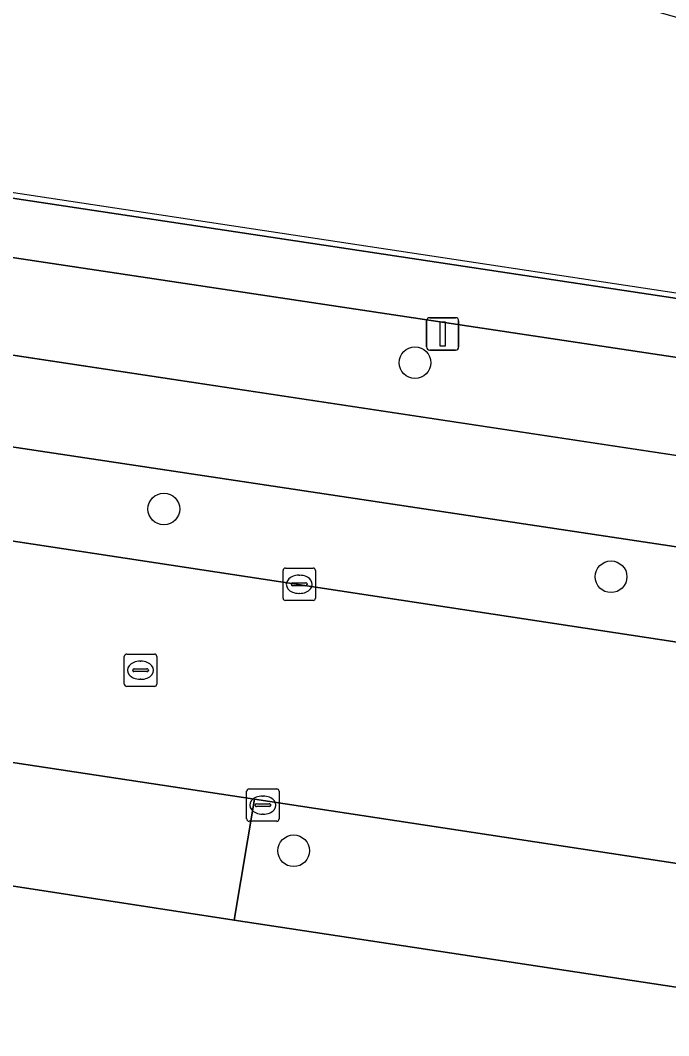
# Model space of a CAD drawing. Extents: x 163008 to 163854, y 382777 to 383982.
# Drawn here: x 163563.32 to 163583.33, y 382960.24 to 382991.59 of the extents above; entities that cross this region are included whole.
import ezdxf

# ---------------------------------------------------------------- set-up
doc = ezdxf.new("R2010")
doc.units = 0
for name, color, linetype in [('IMGEO_Berm_groen', 7, 'Continuous'), ('IMGEO_Boom', 7, 'Continuous'), ('IMGEO_Erf', 7, 'Continuous'), ('IMGEO_Fietspad_gesloten', 7, 'Continuous'), ('IMGEO_Groenvoorziening', 7, 'Continuous'), ('IMGEO_Hek', 7, 'Continuous'), ('IMGEO_Kolk', 7, 'Continuous'), ('IMGEO_Lichtmast', 7, 'Continuous'), ('IMGEO_Rijbaan_lokaal_gesloten', 7, 'Continuous'), ('IMGEO_Rioolput', 7, 'Continuous'), ('IMGEO_Voetpad_open', 7, 'Continuous')]:
    doc.layers.add(name, color=color, linetype=linetype)

msp = doc.modelspace()

# ---------------------------------------------------------------- linework, layer by layer
at = {"layer": 'IMGEO_Berm_groen'}
for points in [[(163543.424, 382987.221), (163544.618, 382984.04), (163586.506, 382977.714), (163617.09, 382973.246)], [(163636.061, 382977.511), (163623.611, 382975.155), (163543.424, 382987.221)], [(163613.517, 382970.829), (163535.899, 382982.51), (163535.102, 382981.749), (163534.742, 382980.793)], [(163535.444, 382979.722), (163617.533, 382967.225), (163620.509, 382966.927)]]:
    msp.add_lwpolyline(points, dxfattribs=at)
at = {"layer": 'IMGEO_Boom'}
for centre in [(163575.497, 382981.018), (163567.746, 382976.502), (163581.551, 382974.409), (163571.755, 382965.95)]:
    msp.add_circle(centre, 0.489, dxfattribs=at)
at = {"layer": 'IMGEO_Erf'}
msp.add_lwpolyline([(163593.467, 382960.242), (163569.919, 382963.81), (163562.363, 382964.967), (163549.856, 382966.809), (163547.672, 382967.137), (163539.449, 382968.372)], dxfattribs=at)
at = {"layer": 'IMGEO_Fietspad_gesloten'}
for points in [[(163617.09, 382973.246), (163586.506, 382977.714), (163544.618, 382984.04), (163541.477, 382984.514), (163486.6, 382992.801), (163428.914, 383001.629), (163426.083, 383002.018), (163341.665, 383014.986), (163340.004, 383015.426), (163335.408, 383017.05), (163332.11, 383018.101), (163328.736, 383018.876), (163327.116, 383019.173), (163322.281, 383020.078), (163261.942, 383031.619), (163259.432, 383032.112), (163254.513, 383033.076), (163252.6, 383033.489), (163238.283, 383036.725), (163237.872, 383034.497), (163244.23, 383033.069)], [(163534.742, 382980.793), (163535.102, 382981.749), (163535.899, 382982.51), (163613.517, 382970.829)]]:
    msp.add_lwpolyline(points, dxfattribs=at)
at = {"layer": 'IMGEO_Groenvoorziening'}
msp.add_lwpolyline([(163499.457, 383015.622), (163439.417, 383032.355), (163436.817, 383033.173), (163442.951, 383020.615), (163443.083, 383020.345), (163541.493, 382992.365), (163542.689, 382989.179), (163623.595, 382976.962), (163631.052, 382978.35), (163622.699, 382980.484), (163561.236, 382998.076)], close=True, dxfattribs=at)
at = {"layer": 'IMGEO_Hek'}
msp.add_lwpolyline([(163542.58, 382989.38), (163614.059, 382978.551), (163617.025, 382978.102), (163623.63, 382977.101)], dxfattribs=at)
at = {"layer": 'IMGEO_Kolk'}
for p, q in [((163571.426, 382973.751), (163571.426, 382974.603)), ((163571.501, 382974.677), (163572.353, 382974.677)), ((163571.914, 382974.457), (163571.939, 382974.457)), ((163572.427, 382974.603), (163572.427, 382973.751)), ((163571.685, 382974.171), (163571.685, 382974.183)), ((163572.123, 382974.134), (163571.725, 382974.134)), ((163571.728, 382974.22), (163572.126, 382974.22)), ((163572.169, 382974.183), (163572.169, 382974.171)), ((163571.937, 382973.897), (163571.912, 382973.897)), ((163572.353, 382973.677), (163571.501, 382973.677)), ((163570.377, 382967.86), (163571.229, 382967.86)), ((163570.302, 382966.934), (163570.302, 382967.786)), ((163570.79, 382967.64), (163570.815, 382967.64)), ((163571.303, 382967.786), (163571.303, 382966.934)), ((163570.561, 382967.354), (163570.561, 382967.366)), ((163570.999, 382967.317), (163570.601, 382967.317)), ((163570.604, 382967.403), (163571.002, 382967.403)), ((163571.045, 382967.366), (163571.045, 382967.354)), ((163570.813, 382967.08), (163570.788, 382967.08)), ((163571.229, 382966.86), (163570.377, 382966.86))]:
    msp.add_line(p, q, dxfattribs=at)
for points in [[(163571.426, 382973.751), (163571.426, 382974.603)], [(163571.501, 382974.677), (163572.353, 382974.677)], [(163572.427, 382974.603), (163572.427, 382973.751)], [(163572.353, 382973.677), (163571.501, 382973.677)], [(163570.377, 382967.86), (163571.229, 382967.86)], [(163570.302, 382966.934), (163570.302, 382967.786)], [(163571.303, 382967.786), (163571.303, 382966.934)], [(163571.229, 382966.86), (163570.377, 382966.86)]]:
    msp.add_lwpolyline(points, dxfattribs=at)
for centre, radius, start, end in [((163571.503, 382974.601), 0.0765, 91.552, 178.448), ((163571.503, 382974.601), 0.0765, 91.552, 178.448), ((163572.351, 382974.601), 0.0765, 1.552, 88.448), ((163572.351, 382974.601), 0.0765, 1.552, 88.448), ((163571.725, 382974.18), 0.0403, 85.8775, 175.7526), ((163571.722, 382974.17), 0.0366, 178.938, 274.7102), ((163572.126, 382974.177), 0.043, 264.8664, 352.4533), ((163572.13, 382974.182), 0.0386, 1.7309, 96.639), ((163571.503, 382973.753), 0.0765, 181.552, 268.448), ((163571.503, 382973.753), 0.0765, 181.552, 268.448), ((163572.351, 382973.753), 0.0765, 271.552, 358.448), ((163572.351, 382973.753), 0.0765, 271.552, 358.448), ((163570.379, 382967.784), 0.0765, 91.552, 178.448), ((163570.379, 382967.784), 0.0765, 91.552, 178.448), ((163571.227, 382967.784), 0.0765, 1.552, 88.448), ((163571.227, 382967.784), 0.0765, 1.552, 88.448), ((163570.601, 382967.363), 0.0403, 85.8775, 175.7526), ((163570.598, 382967.353), 0.0366, 178.938, 274.7102), ((163571.002, 382967.36), 0.043, 264.8664, 352.4533), ((163571.006, 382967.365), 0.0386, 1.7309, 96.639), ((163570.379, 382966.936), 0.0765, 181.552, 268.448), ((163570.379, 382966.936), 0.0765, 181.552, 268.448), ((163571.227, 382966.936), 0.0765, 271.552, 358.448), ((163571.227, 382966.936), 0.0765, 271.552, 358.448)]:
    msp.add_arc(centre, radius, start, end, dxfattribs=at)
for centre, major_axis, ratio, start_param, end_param in [((163571.913, 382974.177), (-0.387, 0.002), 0.722429, 4.712389, 7.853982), ((163571.938, 382974.177), (-0.39, 0.002), 0.717154, 1.570796, 4.712389), ((163570.789, 382967.36), (-0.387, 0.002), 0.722429, 4.712389, 7.853982), ((163570.814, 382967.36), (-0.39, 0.002), 0.717154, 1.570796, 4.712389)]:
    msp.add_ellipse(centre, major_axis=major_axis, ratio=ratio, start_param=start_param, end_param=end_param, dxfattribs=at)
at = {"layer": 'IMGEO_Lichtmast'}
for p, q in [((163575.855, 382981.508), (163575.855, 382982.308)), ((163575.855, 382982.308), (163575.855, 382981.508)), ((163575.955, 382982.408), (163576.745, 382982.408)), ((163576.745, 382982.408), (163575.955, 382982.408)), ((163576.845, 382982.308), (163576.845, 382981.508)), ((163576.845, 382981.508), (163576.845, 382982.308)), ((163576.745, 382981.408), (163575.955, 382981.408)), ((163575.955, 382981.408), (163576.745, 382981.408))]:
    msp.add_line(p, q, dxfattribs=at)
msp.add_lwpolyline([(163576.275, 382982.283), (163576.425, 382982.283), (163576.425, 382981.533), (163576.275, 382981.533), (163576.275, 382982.283)], dxfattribs=at)
for centre, start, end in [((163575.955, 382982.308), 90, 180), ((163575.955, 382982.308), 90, 180), ((163576.745, 382982.308), 0, 90), ((163576.745, 382982.308), 360, 90), ((163575.955, 382981.508), 180, 270), ((163575.955, 382981.508), 180, 270), ((163576.745, 382981.508), 270, 0), ((163576.745, 382981.508), 270, 0)]:
    msp.add_arc(centre, 0.1, start, end, dxfattribs=at)
at = {"layer": 'IMGEO_Rijbaan_lokaal_gesloten'}
for points in [[(163292.545, 383009.569), (163296.84, 383008.817), (163304.96, 383007.61), (163321.045, 383005.203), (163329.509, 383003.951), (163334.952, 383003.075), (163339.568, 383002.444), (163411.931, 382991.584), (163416.286, 382990.97), (163423.758, 382989.792), (163438.655, 382987.556), (163481.173, 382981.103), (163506.122, 382977.311), (163550.446, 382970.596), (163562.809, 382968.717), (163570.543, 382967.542), (163594.132, 382963.957), (163599.415, 382963.154), (163615.953, 382960.64), (163617.8, 382960.359)], [(163620.509, 382966.927), (163617.533, 382967.225), (163535.444, 382979.722), (163530.764, 382980.419), (163493.409, 382986.066), (163488.831, 382986.752), (163415.02, 382997.894), (163410.269, 382998.605), (163404.987, 382999.481), (163336.344, 383009.715)]]:
    msp.add_lwpolyline(points, dxfattribs=at)
at = {"layer": 'IMGEO_Rioolput'}
for p, q in [((163566.526, 382971.098), (163566.526, 382971.95)), ((163566.601, 382972.024), (163567.453, 382972.024)), ((163567.527, 382971.95), (163567.527, 382971.098)), ((163567.014, 382971.804), (163567.039, 382971.804)), ((163566.785, 382971.518), (163566.785, 382971.53)), ((163567.223, 382971.481), (163566.825, 382971.481)), ((163566.828, 382971.567), (163567.226, 382971.567)), ((163567.269, 382971.53), (163567.269, 382971.518)), ((163567.453, 382971.024), (163566.601, 382971.024)), ((163567.037, 382971.244), (163567.012, 382971.244))]:
    msp.add_line(p, q, dxfattribs=at)
for points in [[(163566.526, 382971.098), (163566.526, 382971.95)], [(163566.601, 382972.024), (163567.453, 382972.024)], [(163567.527, 382971.95), (163567.527, 382971.098)], [(163567.453, 382971.024), (163566.601, 382971.024)]]:
    msp.add_lwpolyline(points, dxfattribs=at)
for centre, radius, start, end in [((163566.603, 382971.948), 0.0765, 91.552, 178.448), ((163566.603, 382971.948), 0.0765, 91.552, 178.448), ((163567.451, 382971.948), 0.0765, 1.552, 88.448), ((163567.451, 382971.948), 0.0765, 1.552, 88.448), ((163566.825, 382971.527), 0.0403, 85.8775, 175.7526), ((163566.822, 382971.517), 0.0366, 178.938, 274.7102), ((163567.226, 382971.524), 0.043, 264.8664, 352.4533), ((163567.23, 382971.529), 0.0386, 1.7309, 96.639), ((163566.603, 382971.1), 0.0765, 181.552, 268.448), ((163566.603, 382971.1), 0.0765, 181.552, 268.448), ((163567.451, 382971.1), 0.0765, 271.552, 358.448), ((163567.451, 382971.1), 0.0765, 271.552, 358.448)]:
    msp.add_arc(centre, radius, start, end, dxfattribs=at)
for centre, major_axis, ratio, start_param, end_param in [((163567.013, 382971.524), (-0.387, 0.002), 0.722429, 4.712389, 7.853982), ((163567.038, 382971.524), (-0.39, 0.002), 0.717154, 1.570796, 4.712389)]:
    msp.add_ellipse(centre, major_axis=major_axis, ratio=ratio, start_param=start_param, end_param=end_param, dxfattribs=at)
at = {"layer": 'IMGEO_Voetpad_open'}
msp.add_lwpolyline([(163678.367, 382992.808), (163676.763, 382991.276), (163669.098, 382985.724), (163662.351, 382982.342), (163656.453, 382980.396), (163650.066, 382978.92), (163647.102, 382978.579), (163642.423, 382978.483), (163638.392, 382978.834), (163636.077, 382979.286), (163631.052, 382978.35), (163623.595, 382976.962), (163542.689, 382989.179), (163543.424, 382987.221), (163623.611, 382975.155), (163636.061, 382977.511)], dxfattribs=at)
for points in [[(163569.919, 382963.81), (163570.543, 382967.542), (163562.809, 382968.717), (163562.363, 382964.967)], [(163570.543, 382967.542), (163569.919, 382963.81), (163593.467, 382960.242), (163594.132, 382963.957)]]:
    msp.add_lwpolyline(points, close=True, dxfattribs=at)

doc.saveas('drawing.dxf')
